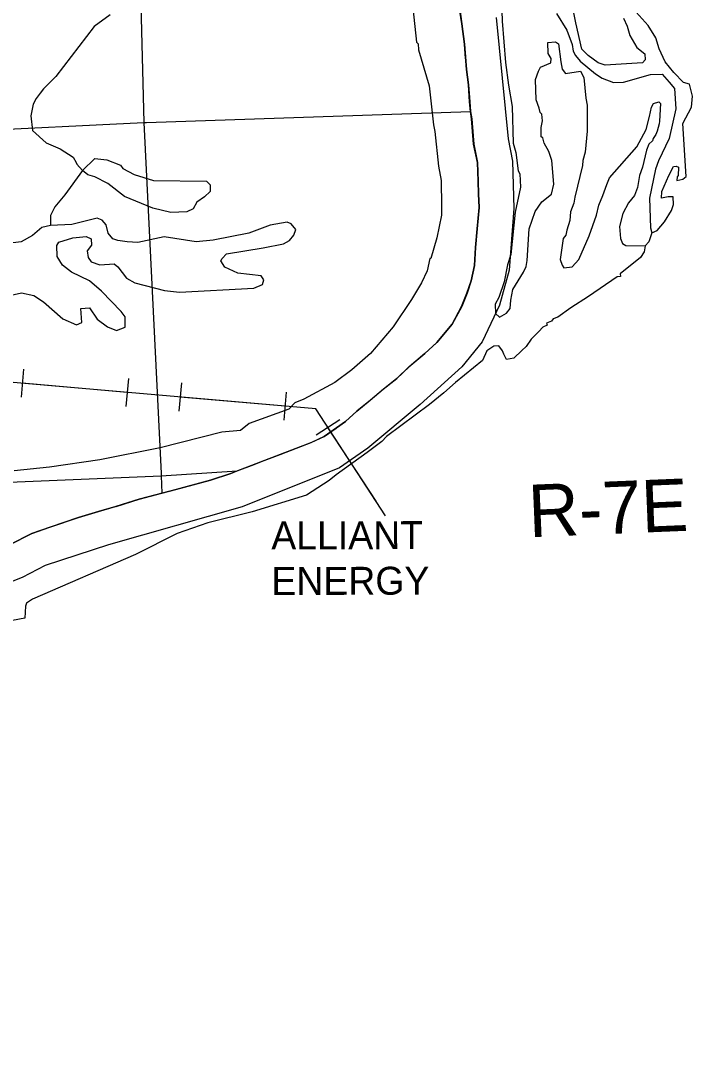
# Model space of a CAD drawing. Extents: x 128.7 to 185.5, y -21.4 to 12.6.
# Drawn here: x 169.962 to 171.883, y -12.095 to -9.139 of the extents above; entities that cross this region are included whole.
import ezdxf

# ---------------------------------------------------------------- set-up
doc = ezdxf.new("R2010")
doc.units = 0
for name, color, linetype in [('tdCoClipBndry', 7, 'Continuous'), ('tdCoCoBndry', 7, 'Continuous'), ('tdCoCorpBndry', 7, 'Continuous'), ('tdCoHydroRiver', 7, 'Continuous'), ('tdCoPipe', 7, 'Continuous'), ('tdCoPipeTxt', 7, 'Continuous'), ('tdCoSectLine', 7, 'Continuous'), ('tdCoSectLinePart', 7, 'Continuous'), ('tdCoStBndry', 7, 'Continuous'), ('tdCoStBndryPart', 7, 'Continuous'), ('tdCoTwpBndryShd', 7, 'Continuous'), ('tdCoTwpRngTxt', 7, 'Continuous')]:
    doc.layers.add(name, color=color, linetype=linetype)

msp = doc.modelspace()

# ---------------------------------------------------------------- linework, layer by layer
at = {"layer": 'tdCoClipBndry'}
msp.add_lwpolyline([(171.3216, -9.1303), (171.3561, -9.4772), (171.3679, -9.541), (171.3725, -9.6758), (171.3586, -9.853), (171.3315, -9.9529), (171.2816, -10.0577), (171.2234, -10.1291), (171.1038, -10.2369), (170.9545, -10.3616), (170.8735, -10.4179), (170.5947, -10.5289), (170.2132, -10.6381), (170.0322, -10.6976), (169.9662, -10.7314), (169.7447, -10.8179), (169.3761, -11.0366), (169.3515, -11.0564), (169.2351, -11.1163), (169.1513, -11.1673), (168.7738, -11.4265), (168.5292, -11.6026), (168.2602, -11.8055), (167.8929, -12.0951)], dxfattribs=at)
at = {"layer": 'tdCoCoBndry'}
for p, q in [((171.2166, -9.0992), (171.2235, -9.1476)), ((171.2235, -9.1476), (171.2314, -9.206)), ((171.2314, -9.206), (171.2369, -9.2791)), ((171.2369, -9.2791), (171.2425, -9.3226)), ((171.2425, -9.3226), (171.2461, -9.3707)), ((171.2461, -9.3707), (171.2481, -9.3987)), ((171.2481, -9.3987), (171.2517, -9.4198)), ((171.2517, -9.4198), (171.2575, -9.4924)), ((171.2575, -9.4924), (171.2684, -9.5445)), ((171.2684, -9.5445), (171.27, -9.5979)), ((171.27, -9.5979), (171.2714, -9.6345)), ((171.2714, -9.6345), (171.2729, -9.6736)), ((171.2729, -9.6736), (171.2673, -9.7348)), ((171.2673, -9.7348), (171.2627, -9.7875)), ((171.2627, -9.7875), (171.26, -9.8389)), ((171.26, -9.8389), (171.2501, -9.8831)), ((171.2501, -9.8831), (171.2383, -9.918)), ((171.2383, -9.918), (171.2231, -9.9565)), ((171.2231, -9.9565), (171.1957, -10.0073)), ((171.1957, -10.0073), (171.1519, -10.0596)), ((171.1519, -10.0596), (171.1176, -10.0909)), ((171.1176, -10.0909), (171.0725, -10.1294)), ((171.0725, -10.1294), (171.0374, -10.1625)), ((171.0374, -10.1625), (170.999, -10.1931)), ((170.999, -10.1931), (170.962, -10.2244)), ((170.962, -10.2244), (170.9234, -10.2559)), ((170.9234, -10.2559), (170.8908, -10.2849)), ((170.8908, -10.2849), (170.8297, -10.3283)), ((170.7932, -10.3452), (170.7039, -10.3793)), ((170.8297, -10.3283), (170.7932, -10.3452)), ((170.6587, -10.397), (170.6219, -10.4116)), ((170.7039, -10.3793), (170.6587, -10.397)), ((170.5629, -10.4343), (170.5046, -10.4527)), ((170.5817, -10.4264), (170.5629, -10.4343)), ((170.6219, -10.4116), (170.5817, -10.4264)), ((170.5046, -10.4527), (170.406, -10.48)), ((170.3659, -10.4905), (170.3005, -10.5078)), ((170.406, -10.48), (170.3659, -10.4905)), ((170.3005, -10.5078), (170.2335, -10.5287)), ((170.1843, -10.5425), (170.1273, -10.5599)), ((170.2335, -10.5287), (170.1843, -10.5425)), ((170.1273, -10.5599), (170.0457, -10.5875)), ((169.9937, -10.6052), (169.9302, -10.6383)), ((170.0457, -10.5875), (169.9937, -10.6052))]:
    msp.add_line(p, q, dxfattribs=at)
for points in [[(169.9298, -10.6383), (169.9933, -10.6052), (170.0454, -10.5875), (170.1269, -10.5599), (170.1839, -10.5425), (170.2331, -10.5287), (170.3001, -10.5078), (170.3655, -10.4905), (170.4057, -10.48), (170.5042, -10.4527), (170.5625, -10.4343), (170.5813, -10.4264), (170.6215, -10.4116), (170.6584, -10.397), (170.7035, -10.3793), (170.7928, -10.3452), (170.8293, -10.3283), (170.8904, -10.2849), (170.9231, -10.2559), (170.9616, -10.2244), (170.9987, -10.1931), (171.037, -10.1625), (171.0722, -10.1294), (171.1172, -10.0909), (171.1515, -10.0596), (171.1953, -10.0073), (171.2227, -9.9565), (171.2379, -9.918), (171.2498, -9.8831), (171.2597, -9.8389), (171.2623, -9.7875), (171.267, -9.7348), (171.2725, -9.6736), (171.271, -9.6345), (171.2696, -9.5979), (171.268, -9.5445), (171.2571, -9.4924), (171.2513, -9.4198), (171.2477, -9.3987), (171.2457, -9.3707), (171.2421, -9.3226), (171.2366, -9.2791), (171.231, -9.206), (171.2231, -9.1476), (171.2162, -9.0992)], [(171.2166, -9.0992), (171.2235, -9.1476), (171.2314, -9.206), (171.2369, -9.2791), (171.2425, -9.3226), (171.2461, -9.3707), (171.2481, -9.3987), (171.2517, -9.4198), (171.2575, -9.4924), (171.2684, -9.5445), (171.27, -9.5979), (171.2714, -9.6345), (171.2729, -9.6736), (171.2673, -9.7348), (171.2627, -9.7875), (171.26, -9.8389), (171.2501, -9.8831), (171.2383, -9.918), (171.2231, -9.9565), (171.1957, -10.0073), (171.1519, -10.0596), (171.1176, -10.0909), (171.0725, -10.1294), (171.0374, -10.1625), (170.999, -10.1931), (170.962, -10.2244), (170.9234, -10.2559), (170.8908, -10.2849), (170.8297, -10.3283), (170.7932, -10.3452), (170.7039, -10.3793), (170.6587, -10.397), (170.6219, -10.4116), (170.5817, -10.4264), (170.5629, -10.4343), (170.5046, -10.4527), (170.406, -10.48), (170.3659, -10.4905), (170.3005, -10.5078), (170.2335, -10.5287), (170.1843, -10.5425), (170.1273, -10.5599), (170.0457, -10.5875), (169.9937, -10.6052), (169.9302, -10.6383)]]:
    msp.add_lwpolyline(points, dxfattribs=at)
at = {"layer": 'tdCoCorpBndry'}
msp.add_lwpolyline([(171.2166, -9.0992), (171.2235, -9.1476), (171.2314, -9.206), (171.2369, -9.2791), (171.2425, -9.3226), (171.2461, -9.3707), (171.2481, -9.3987), (171.2517, -9.4198), (171.2575, -9.4924), (171.2684, -9.5445), (171.27, -9.5979), (171.2714, -9.6345), (171.2729, -9.6736), (171.2673, -9.7348), (171.2627, -9.7875), (171.26, -9.8389), (171.2501, -9.8831), (171.2383, -9.918), (171.2231, -9.9565), (171.1957, -10.0073), (171.1519, -10.0596), (171.1176, -10.0909), (171.0725, -10.1294), (171.0374, -10.1625), (170.999, -10.1931), (170.962, -10.2244), (170.9234, -10.2559), (170.8908, -10.2849), (170.8297, -10.3283), (170.7932, -10.3452), (170.7039, -10.3793), (170.6587, -10.397), (170.6219, -10.4116), (170.5817, -10.4264), (170.5629, -10.4343), (170.5046, -10.4527), (170.406, -10.48), (170.3659, -10.4905), (170.3005, -10.5078), (170.2335, -10.5287), (170.1843, -10.5425), (170.1273, -10.5599), (170.0457, -10.5875), (169.9937, -10.6052), (169.9302, -10.6383)], dxfattribs=at)
at = {"layer": 'tdCoHydroRiver'}
for points in [[(171.3302, -8.871), (171.3391, -9.1406), (171.3484, -9.2586), (171.3572, -9.323), (171.3675, -9.3841), (171.37, -9.4898), (171.3774, -9.5164), (171.3841, -9.5682), (171.3892, -9.5775), (171.3907, -9.6153), (171.3761, -9.6869), (171.3634, -9.8074), (171.3536, -9.8377), (171.3444, -9.8855), (171.3288, -9.9303), (171.3185, -9.9496), (171.3195, -9.9764), (171.331, -9.987), (171.351, -9.9752), (171.3616, -9.9621), (171.3638, -9.9384), (171.3689, -9.9082), (171.4001, -9.858), (171.4074, -9.842), (171.4099, -9.8245), (171.4159, -9.7343), (171.4329, -9.6847), (171.4523, -9.6571), (171.4799, -9.6355), (171.4867, -9.6068), (171.4809, -9.5392), (171.4719, -9.5127), (171.4584, -9.4895), (171.4546, -9.4739), (171.4498, -9.4709), (171.4503, -9.4441), (171.4543, -9.425), (171.452, -9.4061), (171.4471, -9.4016), (171.445, -9.389), (171.4362, -9.3657), (171.434, -9.3074), (171.4425, -9.2834), (171.4484, -9.2721), (171.4779, -9.2599), (171.479, -9.2472), (171.4705, -9.2333), (171.4693, -9.2018), (171.4913, -9.1994), (171.4994, -9.2054), (171.5062, -9.2572), (171.5102, -9.2776), (171.5201, -9.2898), (171.5625, -9.2834), (171.5727, -9.302), (171.5781, -9.3602), (171.582, -9.3805), (171.5818, -9.4547), (171.5762, -9.5149), (171.5693, -9.5389), (171.5682, -9.5531), (171.5465, -9.644), (171.544, -9.6614), (171.5339, -9.6855), (171.5318, -9.7108), (171.5233, -9.738), (171.5207, -9.7523), (171.5132, -9.7621), (171.5045, -9.8224), (171.5099, -9.838), (171.5149, -9.8457), (171.5385, -9.8432), (171.5582, -9.8219), (171.5871, -9.7545), (171.6085, -9.6952), (171.6153, -9.6665), (171.6268, -9.6393), (171.6382, -9.6072), (171.6454, -9.588), (171.724, -9.4997), (171.7505, -9.4498), (171.7601, -9.4131), (171.7654, -9.386), (171.7713, -9.3763), (171.7869, -9.371), (171.7918, -9.3755), (171.789, -9.4261), (171.7878, -9.4341), (171.7823, -9.4548), (171.7779, -9.4645), (171.7704, -9.4758), (171.7691, -9.4822), (171.7585, -9.4921), (171.7512, -9.5097), (171.7405, -9.5575), (171.7319, -9.5815), (171.7254, -9.6165), (171.7168, -9.6389), (171.7003, -9.6601), (171.6841, -9.6907), (171.6745, -9.7274), (171.6774, -9.762), (171.6827, -9.776), (171.6924, -9.7819), (171.7477, -9.783), (171.7452, -9.8004), (171.7348, -9.8166), (171.6766, -9.8631), (171.6769, -9.871), (171.6675, -9.8713), (171.586, -9.9282), (171.5351, -9.9601), (171.4983, -9.9868), (171.4843, -9.9921), (171.4798, -9.9986), (171.4658, -10.0039), (171.4676, -10.0101), (171.4552, -10.0153), (171.4431, -10.0284), (171.4218, -10.0498), (171.4069, -10.0709), (171.3947, -10.0824), (171.3718, -10.1038), (171.3515, -10.1078), (171.343, -10.0923), (171.3394, -10.083), (171.3294, -10.0692), (171.3152, -10.0697), (171.2952, -10.0831), (171.2821, -10.1105), (171.2056, -10.1734), (171.1721, -10.2032), (171.1307, -10.2363), (171.008, -10.3279), (170.9944, -10.3427), (170.953, -10.3743), (170.8639, -10.4377), (170.844, -10.4543), (170.7793, -10.4963), (170.6233, -10.5434), (170.4967, -10.5751), (170.4094, -10.6054), (170.2902, -10.6653), (169.9953, -10.7935), (169.9783, -10.8052), (169.9755, -10.8133), (169.9737, -10.8481), (169.8217, -10.8761)], [(171.0808, -9.0748), (171.0936, -9.2006), (171.0985, -9.2052), (171.0992, -9.2225), (171.13, -9.3255), (171.1422, -9.4371), (171.1461, -9.4559), (171.1563, -9.5549), (171.1642, -9.5957), (171.1655, -9.6698), (171.1649, -9.6951), (171.1517, -9.7603), (171.135, -9.8194), (171.1319, -9.8195), (171.1238, -9.8546), (171.1077, -9.8884), (171.0796, -9.9368), (171.0274, -10.0146), (170.9625, -10.0913), (170.909, -10.1376), (170.8599, -10.1742), (170.7718, -10.2219), (170.7454, -10.2324), (170.7287, -10.2504), (170.6151, -10.2911), (170.5906, -10.311), (170.5371, -10.3162), (170.3605, -10.361), (170.1881, -10.3945), (170.0437, -10.4159), (169.9431, -10.4262)], [(171.686, -9.1318), (171.6964, -9.1551), (171.7037, -9.1816), (171.724, -9.2156), (171.7468, -9.2336), (171.7475, -9.251), (171.7399, -9.2592), (171.6329, -9.2665), (171.6136, -9.2593), (171.5844, -9.2384), (171.5663, -9.2201), (171.5492, -9.145), (171.5334, -9.0635)], [(170.2176, -9.1226), (170.1715, -9.156), (170.0618, -9.2991), (170.0269, -9.3337), (170.0179, -9.3466), (170.0058, -9.3613), (169.997, -9.3774), (169.9904, -9.4109), (169.9952, -9.4533), (170.0344, -9.4881), (170.0746, -9.5055), (170.1118, -9.5293), (170.1203, -9.5447), (170.1221, -9.5494), (170.1386, -9.5677), (170.1735, -9.5332), (170.2084, -9.5366), (170.2469, -9.5524), (170.2536, -9.5616), (170.2858, -9.5793), (170.3417, -9.5961), (170.4934, -9.5981), (170.5033, -9.6088), (170.504, -9.6277), (170.4872, -9.6425), (170.4657, -9.6576), (170.4554, -9.6769), (170.4368, -9.6855), (170.3911, -9.6873), (170.3401, -9.6751), (170.2583, -9.642), (170.211, -9.6043), (170.174, -9.5853), (170.1533, -9.5797), (170.1386, -9.5677), (170.0876, -9.6375), (170.059, -9.6718), (170.0473, -9.6959), (170.0468, -9.7244)], [(171.4945, -9.1187), (171.5232, -9.1666), (171.539, -9.207), (171.5413, -9.2258), (171.5481, -9.2382), (171.5614, -9.255), (171.6054, -9.2912), (171.6248, -9.3031), (171.6569, -9.3161), (171.6853, -9.3149), (171.7633, -9.293), (171.7964, -9.2917), (171.8163, -9.3146), (171.8312, -9.333), (171.835, -9.3912), (171.8162, -9.4756), (171.7856, -9.5399), (171.777, -9.564), (171.7597, -9.6467), (171.7631, -9.7318), (171.7668, -9.7459), (171.7583, -9.7715), (171.7477, -9.783)], [(171.7668, -9.7459), (171.7823, -9.739), (171.8034, -9.7145), (171.8227, -9.6822), (171.8283, -9.6646), (171.8275, -9.6425), (171.8133, -9.6431), (171.7945, -9.6469), (171.7953, -9.628), (171.8156, -9.5814), (171.8288, -9.5556), (171.8367, -9.5553), (171.8431, -9.5582), (171.8425, -9.5819), (171.8394, -9.5852), (171.8383, -9.5963), (171.8555, -9.5925), (171.8647, -9.5842), (171.8556, -9.433), (171.8806, -9.3863), (171.8826, -9.3546), (171.8749, -9.3202), (171.8574, -9.3162), (171.8294, -9.2872), (171.8045, -9.2566), (171.7873, -9.2194), (171.7782, -9.1882), (171.7563, -9.1527), (171.7217, -9.1146)], [(169.9174, -9.9283), (169.9643, -9.917), (169.9994, -9.9251), (170.0269, -9.943), (170.0824, -9.9914), (170.121, -10.0088), (170.1365, -10.0019), (170.1334, -9.9625), (170.1586, -9.96), (170.1804, -9.9923), (170.2096, -10.0148), (170.2353, -10.0249), (170.2602, -10.016), (170.2606, -9.986), (170.249, -9.9707), (170.193, -9.9129), (170.1587, -9.8826), (170.1072, -9.8578), (170.0812, -9.8383), (170.0661, -9.8136), (170.0648, -9.7821), (170.0708, -9.7724), (170.1113, -9.7598), (170.1491, -9.7567), (170.1635, -9.7625), (170.1643, -9.7814), (170.1523, -9.7976), (170.1546, -9.8165), (170.1629, -9.8288), (170.1885, -9.8373), (170.2295, -9.8341), (170.2393, -9.8432), (170.2642, -9.8754), (170.2884, -9.8886), (170.3729, -9.9106), (170.4157, -9.9153), (170.6284, -9.9038), (170.6532, -9.8934), (170.6575, -9.8806), (170.6491, -9.8683), (170.5825, -9.8614), (170.5456, -9.8439), (170.5338, -9.8254), (170.5383, -9.8189), (170.5504, -9.8058), (170.6555, -9.7891), (170.7135, -9.7774), (170.7304, -9.7673), (170.7425, -9.7526), (170.7482, -9.7366), (170.7349, -9.7197), (170.7237, -9.7154), (170.6751, -9.7236), (170.6144, -9.7465), (170.5125, -9.7663), (170.4638, -9.7713), (170.3717, -9.7575), (170.2965, -9.7731), (170.2665, -9.7711), (170.2395, -9.7674), (170.2251, -9.7632), (170.2118, -9.7464), (170.2062, -9.7229), (170.1946, -9.7092), (170.1802, -9.7034), (170.1083, -9.722), (170.0468, -9.7244), (170.0218, -9.7301), (169.9958, -9.7532), (169.9634, -9.7718), (169.9241, -9.7765)]]:
    msp.add_lwpolyline(points, dxfattribs=at)
at = {"layer": 'tdCoPipe'}
for p, q in [((169.9697, -10.1359), (169.9627, -10.2162)), ((170.2697, -10.162), (170.2628, -10.2422)), ((170.4213, -10.1752), (170.4143, -10.2555)), ((170.7213, -10.2013), (170.7144, -10.2814)), ((170.8744, -10.2805), (170.8069, -10.3246))]:
    msp.add_line(p, q, dxfattribs=at)
for points in [[(171.0054, -10.5547), (170.8057, -10.249), (169.2276, -10.1119), (168.6568, -10.0575), (168.3381, -9.9507)], [(170.2662, -10.2022), (169.9662, -10.1761)], [(170.7178, -10.2414), (170.4178, -10.2153)], [(170.9785, -10.5136), (170.8406, -10.3026)]]:
    msp.add_lwpolyline(points, dxfattribs=at)
at = {"layer": 'tdCoSectLine'}
for points in [[(171.2477, -9.3987), (171.2457, -9.3707), (171.2421, -9.3226), (171.2366, -9.2791), (171.231, -9.206), (171.2231, -9.1476), (171.2162, -9.0992), (171.2096, -9.0656), (171.2044, -9.0392), (171.1985, -9.0076), (171.1899, -8.9503), (171.1781, -8.9038), (171.1715, -8.8547), (171.1653, -8.8033), (171.1633, -8.7631), (171.161, -8.7269), (171.1568, -8.6791), (171.1532, -8.6313), (171.1489, -8.5865), (171.1401, -8.512), (171.1256, -8.4804), (171.1068, -8.434), (171.0909, -8.3914)], [(170.2883, -8.4202), (170.3135, -9.4303)], [(170.3135, -9.4303), (170.3216, -9.4302), (171.2477, -9.3987)], [(170.5813, -10.4264), (170.6215, -10.4116), (170.6584, -10.397), (170.7035, -10.3793), (170.7928, -10.3452), (170.8293, -10.3283), (170.8904, -10.2849), (170.9231, -10.2559), (170.9616, -10.2244), (170.9987, -10.1931), (171.037, -10.1625), (171.0722, -10.1294), (171.1172, -10.0909), (171.1515, -10.0596), (171.1953, -10.0073), (171.2227, -9.9565), (171.2379, -9.918), (171.2498, -9.8831), (171.2597, -9.8389), (171.2623, -9.7875), (171.267, -9.7348), (171.2725, -9.6736), (171.271, -9.6345), (171.2696, -9.5979), (171.268, -9.5445), (171.2571, -9.4924), (171.2513, -9.4198), (171.2477, -9.3987)], [(169.3002, -9.4797), (170.3135, -9.4303)], [(170.3135, -9.4303), (170.3636, -10.4342), (170.3636, -10.441)], [(170.3636, -10.441), (170.5813, -10.4264)], [(170.3655, -10.4905), (170.4057, -10.48), (170.5042, -10.4527), (170.5625, -10.4343), (170.5813, -10.4264)], [(169.3088, -10.4845), (170.3636, -10.441)], [(170.3636, -10.441), (170.3655, -10.4905)], [(169.3161, -10.9559), (169.3784, -10.9207), (169.4374, -10.8828), (169.4908, -10.8532), (169.5376, -10.8252), (169.5805, -10.7962), (169.6154, -10.7752), (169.6536, -10.7538), (169.7008, -10.7278), (169.7413, -10.711), (169.793, -10.6935), (169.8359, -10.6725), (169.8678, -10.6606), (169.9298, -10.6383), (169.9933, -10.6052), (170.0454, -10.5875), (170.1269, -10.5599), (170.1839, -10.5425), (170.2331, -10.5287), (170.3001, -10.5078), (170.3655, -10.4905)]]:
    msp.add_lwpolyline(points, dxfattribs=at)
at = {"layer": 'tdCoSectLinePart'}
for points in [[(171.2341, -9.2471), (171.231, -9.206), (171.2231, -9.1476), (171.2162, -9.0992), (171.2096, -9.0656), (171.2044, -9.0392), (171.1985, -9.0076), (171.1899, -8.9503), (171.1842, -8.9277)], [(171.1374, -10.0725), (171.1515, -10.0596), (171.1953, -10.0073), (171.2227, -9.9565), (171.2379, -9.918), (171.2498, -9.8831), (171.2597, -9.8389), (171.2623, -9.7875), (171.267, -9.7348), (171.2725, -9.6736), (171.271, -9.6345), (171.2696, -9.5979), (171.268, -9.5445), (171.2632, -9.5212)], [(170.777, -10.3513), (170.7928, -10.3452), (170.8293, -10.3283), (170.8635, -10.304)], [(170.5813, -10.4264), (170.6215, -10.4116), (170.6584, -10.397), (170.7035, -10.3793), (170.7184, -10.3736)], [(170.3655, -10.4905), (170.4057, -10.48), (170.5042, -10.4527), (170.5625, -10.4343), (170.5813, -10.4264)], [(170.5525, -10.4283), (170.5813, -10.4264)], [(170.2344, -10.5283), (170.3001, -10.5078), (170.3655, -10.4905)], [(170.3653, -10.4837), (170.3655, -10.4905)]]:
    msp.add_lwpolyline(points, dxfattribs=at)
at = {"layer": 'tdCoStBndry'}
msp.add_lwpolyline([(169.9298, -10.6383), (169.9933, -10.6052), (170.0454, -10.5875), (170.1269, -10.5599), (170.1839, -10.5425), (170.2331, -10.5287), (170.3001, -10.5078), (170.3655, -10.4905), (170.4057, -10.48), (170.5042, -10.4527), (170.5625, -10.4343), (170.5813, -10.4264), (170.6215, -10.4116), (170.6584, -10.397), (170.7035, -10.3793), (170.7928, -10.3452), (170.8293, -10.3283), (170.8904, -10.2849), (170.9231, -10.2559), (170.9616, -10.2244), (170.9987, -10.1931), (171.037, -10.1625), (171.0722, -10.1294), (171.1172, -10.0909), (171.1515, -10.0596), (171.1953, -10.0073), (171.2227, -9.9565), (171.2379, -9.918), (171.2498, -9.8831), (171.2597, -9.8389), (171.2623, -9.7875), (171.267, -9.7348), (171.2725, -9.6736), (171.271, -9.6345), (171.2696, -9.5979), (171.268, -9.5445), (171.2571, -9.4924), (171.2513, -9.4198), (171.2477, -9.3987), (171.2457, -9.3707), (171.2421, -9.3226), (171.2366, -9.2791), (171.231, -9.206), (171.2231, -9.1476), (171.2162, -9.0992)], dxfattribs=at)
at = {"layer": 'tdCoStBndryPart'}
for points in [[(171.2341, -9.2471), (171.231, -9.206), (171.2231, -9.1476), (171.2162, -9.0992), (171.2096, -9.0656), (171.2044, -9.0392), (171.1985, -9.0076), (171.1899, -8.9503), (171.1842, -8.9277)], [(171.1374, -10.0725), (171.1515, -10.0596), (171.1953, -10.0073), (171.2227, -9.9565), (171.2379, -9.918), (171.2498, -9.8831), (171.2597, -9.8389), (171.2623, -9.7875), (171.267, -9.7348), (171.2725, -9.6736), (171.271, -9.6345), (171.2696, -9.5979), (171.268, -9.5445), (171.2632, -9.5212)], [(170.777, -10.3513), (170.7928, -10.3452), (170.8293, -10.3283), (170.8635, -10.304)], [(170.2344, -10.5283), (170.3001, -10.5078), (170.3655, -10.4905), (170.4057, -10.48), (170.5042, -10.4527), (170.5625, -10.4343), (170.5813, -10.4264), (170.6215, -10.4116), (170.6584, -10.397), (170.7035, -10.3793), (170.7184, -10.3736)]]:
    msp.add_lwpolyline(points, dxfattribs=at)
at = {"layer": 'tdCoTwpBndryShd'}
msp.add_lwpolyline([(169.9298, -10.6383), (169.9933, -10.6052), (170.0454, -10.5875), (170.1269, -10.5599), (170.1839, -10.5425), (170.2331, -10.5287), (170.3001, -10.5078), (170.3655, -10.4905), (170.4057, -10.48), (170.5042, -10.4527), (170.5625, -10.4343), (170.5813, -10.4264), (170.6215, -10.4116), (170.6584, -10.397), (170.7035, -10.3793), (170.7928, -10.3452), (170.8293, -10.3283), (170.8904, -10.2849), (170.9231, -10.2559), (170.9616, -10.2244), (170.9987, -10.1931), (171.037, -10.1625), (171.0722, -10.1294), (171.1172, -10.0909), (171.1515, -10.0596), (171.1953, -10.0073), (171.2227, -9.9565), (171.2379, -9.918), (171.2498, -9.8831), (171.2597, -9.8389), (171.2623, -9.7875), (171.267, -9.7348), (171.2725, -9.6736), (171.271, -9.6345), (171.2696, -9.5979), (171.268, -9.5445), (171.2571, -9.4924), (171.2513, -9.4198), (171.2477, -9.3987), (171.2457, -9.3707), (171.2421, -9.3226), (171.2366, -9.2791), (171.231, -9.206), (171.2231, -9.1476), (171.2162, -9.0992)], dxfattribs=at)

# ---------------------------------------------------------------- texts
at = {"layer": 'tdCoPipeTxt'}
for s, p in [('ALLIANT', (170.6785, -10.6512)), ('ENERGY', (170.6788, -10.7815))]:
    msp.add_text(s, height=0.08, rotation=0.1277, dxfattribs=at).set_placement(p)
at = {"layer": 'tdCoTwpRngTxt'}
msp.add_text('R-7E', height=0.15, rotation=2.3628, dxfattribs=at).set_placement((171.4163, -10.6165))

doc.saveas('drawing.dxf')
